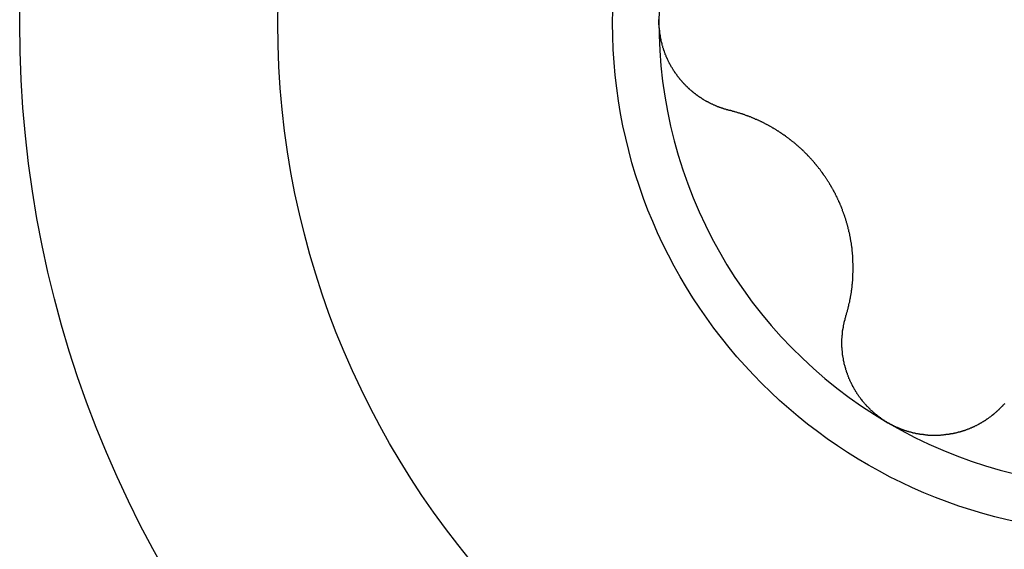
# Model space of a CAD drawing. Extents: x 1107 to 4046, y 937 to 3355.
# Tile 285 of 656: x 1147.21 to 1151.41, y 2060.97 to 2063.23. Entities that reach past the tile are written whole.
import ezdxf

# ---------------------------------------------------------------- set-up
doc = ezdxf.new("R2010")
doc.units = 0
doc.layers.add('KF_VIDA_L___C_RIGHT', color=7, linetype='CONTINUOUS')

# ---------------------------------------------------------------- blocks, each defined once
blk = doc.blocks.new('KF_VIDA_L___C_RIGHT')
at = {"layer": 'KF_VIDA_L___C_RIGHT'}
for points in [[(-436.474, 373.628, 0), (-436.476, 373.628, 0), (-436.478, 373.629, 0), (-436.48, 373.629, 0), (-436.482, 373.63, 0), (-436.484, 373.63, 0), (-436.485, 373.631, 0), (-436.487, 373.631, 0), (-436.489, 373.632, 0), (-436.491, 373.633, 0), (-436.493, 373.633, 0), (-436.495, 373.634, 0), (-436.497, 373.634, 0), (-436.499, 373.635, 0), (-436.501, 373.636, 0), (-436.503, 373.636, 0), (-436.504, 373.637, 0), (-436.506, 373.637, 0), (-436.508, 373.638, 0), (-436.51, 373.639, 0), (-436.512, 373.639, 0), (-436.514, 373.64, 0), (-436.516, 373.641, 0), (-436.518, 373.641, 0), (-436.519, 373.642, 0), (-436.521, 373.643, 0), (-436.523, 373.644, 0), (-436.525, 373.644, 0), (-436.527, 373.645, 0), (-436.529, 373.646, 0), (-436.53, 373.646, 0), (-436.532, 373.647, 0), (-436.534, 373.648, 0), (-436.536, 373.649, 0), (-436.538, 373.65, 0), (-436.54, 373.65, 0), (-436.541, 373.651, 0), (-436.543, 373.652, 0), (-436.545, 373.653, 0), (-436.547, 373.654, 0), (-436.549, 373.655, 0), (-436.55, 373.655, 0), (-436.552, 373.656, 0), (-436.554, 373.657, 0), (-436.556, 373.658, 0), (-436.558, 373.659, 0), (-436.559, 373.66, 0), (-436.561, 373.661, 0), (-436.563, 373.662, 0), (-436.565, 373.663, 0), (-436.566, 373.664, 0), (-436.568, 373.664, 0), (-436.57, 373.665, 0), (-436.572, 373.666, 0), (-436.573, 373.667, 0), (-436.575, 373.668, 0), (-436.577, 373.669, 0), (-436.579, 373.67, 0), (-436.58, 373.671, 0), (-436.582, 373.672, 0), (-436.584, 373.673, 0), (-436.585, 373.674, 0), (-436.587, 373.675, 0), (-436.589, 373.676, 0), (-436.59, 373.677, 0), (-436.592, 373.679, 0), (-436.594, 373.68, 0), (-436.595, 373.681, 0), (-436.597, 373.682, 0), (-436.599, 373.683, 0), (-436.6, 373.684, 0), (-436.602, 373.685, 0), (-436.604, 373.686, 0), (-436.605, 373.687, 0), (-436.607, 373.688, 0), (-436.609, 373.69, 0), (-436.61, 373.691, 0), (-436.612, 373.692, 0), (-436.613, 373.693, 0), (-436.615, 373.694, 0), (-436.617, 373.695, 0), (-436.618, 373.696, 0), (-436.62, 373.698, 0), (-436.621, 373.699, 0), (-436.623, 373.7, 0), (-436.624, 373.701, 0), (-436.626, 373.703, 0), (-436.627, 373.704, 0), (-436.629, 373.705, 0), (-436.63, 373.706, 0), (-436.632, 373.708, 0), (-436.634, 373.709, 0), (-436.635, 373.71, 0), (-436.637, 373.711, 0), (-436.638, 373.713, 0), (-436.64, 373.714, 0), (-436.641, 373.715, 0), (-436.643, 373.717, 0), (-436.644, 373.718, 0), (-436.646, 373.719, 0), (-436.647, 373.721, 0), (-436.649, 373.722, 0), (-436.65, 373.723, 0), (-436.652, 373.725, 0), (-436.653, 373.726, 0), (-436.654, 373.728, 0), (-436.656, 373.729, 0), (-436.657, 373.731, 0), (-436.659, 373.732, 0), (-436.66, 373.733, 0), (-436.662, 373.735, 0), (-436.663, 373.736, 0), (-436.665, 373.738, 0), (-436.666, 373.739, 0), (-436.667, 373.741, 0), (-436.669, 373.742, 0), (-436.67, 373.744, 0), (-436.672, 373.745, 0), (-436.673, 373.747, 0), (-436.674, 373.748, 0), (-436.676, 373.75, 0), (-436.677, 373.752, 0), (-436.678, 373.753, 0), (-436.68, 373.755, 0), (-436.681, 373.756, 0), (-436.683, 373.758, 0), (-436.684, 373.76, 0), (-436.685, 373.761, 0), (-436.687, 373.763, 0), (-436.688, 373.764, 0), (-436.689, 373.766, 0), (-436.69, 373.768, 0), (-436.692, 373.769, 0), (-436.693, 373.771, 0), (-436.694, 373.773, 0), (-436.696, 373.774, 0), (-436.697, 373.776, 0), (-436.698, 373.778, 0), (-436.699, 373.779, 0), (-436.701, 373.781, 0), (-436.702, 373.783, 0), (-436.703, 373.785, 0), (-436.704, 373.786, 0), (-436.705, 373.788, 0), (-436.707, 373.79, 0), (-436.708, 373.792, 0), (-436.709, 373.793, 0), (-436.71, 373.795, 0), (-436.711, 373.797, 0), (-436.713, 373.799, 0), (-436.714, 373.8, 0), (-436.715, 373.802, 0), (-436.716, 373.804, 0), (-436.717, 373.806, 0), (-436.718, 373.808, 0), (-436.719, 373.81, 0), (-436.72, 373.811, 0), (-436.721, 373.813, 0), (-436.723, 373.815, 0), (-436.724, 373.817, 0), (-436.725, 373.819, 0), (-436.726, 373.821, 0), (-436.727, 373.823, 0), (-436.728, 373.824, 0), (-436.729, 373.826, 0), (-436.73, 373.828, 0), (-436.731, 373.83, 0), (-436.732, 373.832, 0), (-436.733, 373.834, 0), (-436.734, 373.836, 0), (-436.735, 373.838, 0), (-436.736, 373.84, 0), (-436.737, 373.842, 0), (-436.737, 373.844, 0), (-436.738, 373.846, 0), (-436.739, 373.848, 0), (-436.74, 373.85, 0), (-436.741, 373.851, 0), (-436.742, 373.853, 0), (-436.743, 373.855, 0), (-436.744, 373.857, 0), (-436.744, 373.859, 0), (-436.745, 373.861, 0), (-436.746, 373.863, 0), (-436.747, 373.865, 0), (-436.748, 373.867, 0), (-436.748, 373.869, 0), (-436.749, 373.871, 0), (-436.75, 373.874, 0), (-436.751, 373.876, 0), (-436.751, 373.878, 0), (-436.752, 373.88, 0), (-436.753, 373.882, 0), (-436.754, 373.884, 0), (-436.754, 373.886, 0), (-436.755, 373.888, 0), (-436.756, 373.89, 0), (-436.756, 373.892, 0), (-436.757, 373.894, 0), (-436.758, 373.896, 0), (-436.758, 373.898, 0), (-436.759, 373.9, 0), (-436.759, 373.902, 0), (-436.76, 373.904, 0), (-436.761, 373.906, 0), (-436.761, 373.909, 0), (-436.762, 373.911, 0), (-436.762, 373.913, 0), (-436.763, 373.915, 0), (-436.763, 373.917, 0), (-436.764, 373.919, 0), (-436.764, 373.921, 0), (-436.765, 373.923, 0), (-436.765, 373.925, 0), (-436.766, 373.927, 0), (-436.766, 373.93, 0), (-436.767, 373.932, 0), (-436.767, 373.934, 0), (-436.767, 373.936, 0), (-436.768, 373.938, 0), (-436.768, 373.94, 0), (-436.769, 373.942, 0), (-436.769, 373.944, 0), (-436.769, 373.947, 0), (-436.77, 373.949, 0), (-436.77, 373.951, 0), (-436.77, 373.953, 0), (-436.771, 373.955, 0), (-436.771, 373.957, 0), (-436.771, 373.959, 0), (-436.772, 373.961, 0), (-436.772, 373.964, 0), (-436.772, 373.966, 0), (-436.772, 373.968, 0), (-436.773, 373.97, 0), (-436.773, 373.972, 0), (-436.773, 373.974, 0), (-436.773, 373.976, 0), (-436.774, 373.978, 0), (-436.774, 373.981, 0), (-436.774, 373.983, 0), (-436.774, 373.985, 0), (-436.774, 373.987, 0), (-436.774, 373.989, 0), (-436.774, 373.991, 0), (-436.775, 373.993, 0), (-436.775, 373.995, 0), (-436.775, 373.998, 0), (-436.775, 374, 0), (-436.775, 374.002, 0), (-436.775, 374.004, 0), (-436.775, 374.006, 0), (-436.775, 374.008, 0), (-436.775, 374.01, 0), (-436.775, 374.012, 0), (-436.775, 374.015, 0)], [(-435.978, 372.754, 0), (-435.977, 372.756, 0), (-435.976, 372.758, 0), (-435.976, 372.76, 0), (-435.975, 372.763, 0), (-435.974, 372.765, 0), (-435.974, 372.767, 0), (-435.973, 372.77, 0), (-435.972, 372.772, 0), (-435.972, 372.774, 0), (-435.971, 372.777, 0), (-435.97, 372.779, 0), (-435.97, 372.781, 0), (-435.969, 372.784, 0), (-435.969, 372.786, 0), (-435.968, 372.788, 0), (-435.967, 372.791, 0), (-435.967, 372.793, 0), (-435.966, 372.795, 0), (-435.966, 372.798, 0), (-435.965, 372.8, 0), (-435.965, 372.802, 0), (-435.964, 372.805, 0), (-435.964, 372.807, 0), (-435.963, 372.809, 0), (-435.962, 372.812, 0), (-435.962, 372.814, 0), (-435.961, 372.816, 0), (-435.961, 372.819, 0), (-435.961, 372.821, 0), (-435.96, 372.824, 0), (-435.96, 372.826, 0), (-435.959, 372.828, 0), (-435.959, 372.831, 0), (-435.958, 372.833, 0), (-435.958, 372.835, 0), (-435.957, 372.838, 0), (-435.957, 372.84, 0), (-435.957, 372.842, 0), (-435.956, 372.845, 0), (-435.956, 372.847, 0), (-435.956, 372.849, 0), (-435.955, 372.852, 0), (-435.955, 372.854, 0), (-435.954, 372.856, 0), (-435.954, 372.859, 0), (-435.954, 372.861, 0), (-435.953, 372.864, 0), (-435.953, 372.866, 0), (-435.953, 372.868, 0), (-435.953, 372.871, 0), (-435.952, 372.873, 0), (-435.952, 372.875, 0), (-435.952, 372.878, 0), (-435.951, 372.88, 0), (-435.951, 372.882, 0), (-435.951, 372.885, 0), (-435.951, 372.887, 0), (-435.95, 372.889, 0), (-435.95, 372.892, 0), (-435.95, 372.894, 0), (-435.95, 372.896, 0), (-435.95, 372.899, 0), (-435.949, 372.901, 0), (-435.949, 372.903, 0), (-435.949, 372.906, 0), (-435.949, 372.908, 0), (-435.949, 372.91, 0), (-435.949, 372.913, 0), (-435.948, 372.915, 0), (-435.948, 372.917, 0), (-435.948, 372.92, 0), (-435.948, 372.922, 0), (-435.948, 372.925, 0), (-435.948, 372.927, 0), (-435.948, 372.929, 0), (-435.948, 372.932, 0), (-435.948, 372.934, 0), (-435.947, 372.937, 0), (-435.947, 372.939, 0), (-435.947, 372.941, 0), (-435.947, 372.944, 0), (-435.947, 372.946, 0), (-435.947, 372.949, 0), (-435.947, 372.951, 0), (-435.947, 372.954, 0), (-435.947, 372.956, 0), (-435.947, 372.958, 0), (-435.947, 372.961, 0), (-435.947, 372.963, 0), (-435.947, 372.966, 0), (-435.947, 372.968, 0), (-435.947, 372.971, 0), (-435.947, 372.973, 0), (-435.947, 372.976, 0), (-435.948, 372.978, 0), (-435.948, 372.981, 0), (-435.948, 372.983, 0), (-435.948, 372.986, 0), (-435.948, 372.988, 0), (-435.948, 372.991, 0), (-435.948, 372.993, 0), (-435.948, 372.996, 0), (-435.948, 372.998, 0), (-435.949, 373.001, 0), (-435.949, 373.003, 0), (-435.949, 373.006, 0), (-435.949, 373.008, 0), (-435.949, 373.011, 0), (-435.95, 373.014, 0), (-435.95, 373.016, 0), (-435.95, 373.019, 0), (-435.95, 373.021, 0), (-435.95, 373.024, 0), (-435.951, 373.026, 0), (-435.951, 373.029, 0), (-435.951, 373.031, 0), (-435.952, 373.034, 0), (-435.952, 373.036, 0), (-435.952, 373.039, 0), (-435.952, 373.042, 0), (-435.953, 373.044, 0), (-435.953, 373.047, 0), (-435.953, 373.049, 0), (-435.954, 373.052, 0), (-435.954, 373.054, 0), (-435.955, 373.057, 0), (-435.955, 373.06, 0), (-435.955, 373.062, 0), (-435.956, 373.065, 0), (-435.956, 373.067, 0), (-435.957, 373.07, 0), (-435.957, 373.073, 0), (-435.957, 373.075, 0), (-435.958, 373.078, 0), (-435.958, 373.08, 0), (-435.959, 373.083, 0), (-435.959, 373.085, 0), (-435.96, 373.088, 0), (-435.96, 373.091, 0), (-435.961, 373.093, 0), (-435.961, 373.096, 0), (-435.962, 373.098, 0), (-435.962, 373.101, 0), (-435.963, 373.103, 0), (-435.963, 373.106, 0), (-435.964, 373.109, 0), (-435.965, 373.111, 0), (-435.965, 373.114, 0), (-435.966, 373.116, 0), (-435.966, 373.119, 0), (-435.967, 373.121, 0), (-435.968, 373.124, 0), (-435.968, 373.127, 0), (-435.969, 373.129, 0), (-435.97, 373.132, 0), (-435.97, 373.134, 0), (-435.971, 373.137, 0), (-435.972, 373.139, 0), (-435.973, 373.142, 0), (-435.973, 373.145, 0), (-435.974, 373.147, 0), (-435.975, 373.15, 0), (-435.975, 373.152, 0), (-435.976, 373.155, 0), (-435.977, 373.157, 0), (-435.978, 373.16, 0), (-435.979, 373.162, 0), (-435.979, 373.165, 0), (-435.98, 373.167, 0), (-435.981, 373.17, 0), (-435.982, 373.172, 0), (-435.983, 373.175, 0), (-435.983, 373.177, 0), (-435.984, 373.18, 0), (-435.985, 373.182, 0), (-435.986, 373.185, 0), (-435.987, 373.187, 0), (-435.988, 373.19, 0), (-435.989, 373.192, 0), (-435.99, 373.195, 0), (-435.991, 373.197, 0), (-435.992, 373.2, 0), (-435.992, 373.202, 0), (-435.993, 373.205, 0), (-435.994, 373.207, 0), (-435.995, 373.21, 0), (-435.996, 373.212, 0), (-435.997, 373.215, 0), (-435.998, 373.217, 0), (-435.999, 373.22, 0), (-436, 373.222, 0), (-436.001, 373.224, 0), (-436.002, 373.227, 0), (-436.003, 373.229, 0), (-436.004, 373.232, 0), (-436.005, 373.234, 0), (-436.006, 373.237, 0), (-436.008, 373.239, 0), (-436.009, 373.241, 0), (-436.01, 373.244, 0), (-436.011, 373.246, 0), (-436.012, 373.248, 0), (-436.013, 373.251, 0), (-436.014, 373.253, 0), (-436.015, 373.256, 0), (-436.016, 373.258, 0), (-436.017, 373.26, 0), (-436.019, 373.263, 0), (-436.02, 373.265, 0), (-436.021, 373.267, 0), (-436.022, 373.27, 0), (-436.023, 373.272, 0), (-436.024, 373.274, 0), (-436.026, 373.276, 0), (-436.027, 373.279, 0), (-436.028, 373.281, 0), (-436.029, 373.283, 0), (-436.03, 373.285, 0), (-436.032, 373.288, 0), (-436.033, 373.29, 0), (-436.034, 373.292, 0), (-436.035, 373.294, 0), (-436.037, 373.297, 0), (-436.038, 373.299, 0), (-436.039, 373.301, 0), (-436.04, 373.303, 0), (-436.042, 373.305, 0), (-436.043, 373.308, 0), (-436.044, 373.31, 0), (-436.046, 373.312, 0), (-436.047, 373.314, 0), (-436.048, 373.316, 0), (-436.05, 373.319, 0), (-436.051, 373.321, 0), (-436.052, 373.323, 0), (-436.054, 373.325, 0), (-436.055, 373.327, 0), (-436.056, 373.33, 0), (-436.058, 373.332, 0), (-436.059, 373.334, 0), (-436.061, 373.336, 0), (-436.062, 373.338, 0), (-436.064, 373.34, 0), (-436.065, 373.343, 0), (-436.067, 373.345, 0), (-436.068, 373.347, 0), (-436.07, 373.349, 0), (-436.071, 373.351, 0), (-436.073, 373.353, 0), (-436.074, 373.356, 0), (-436.076, 373.358, 0), (-436.077, 373.36, 0), (-436.079, 373.362, 0), (-436.08, 373.364, 0), (-436.082, 373.366, 0), (-436.083, 373.368, 0), (-436.085, 373.37, 0), (-436.086, 373.373, 0), (-436.088, 373.375, 0), (-436.09, 373.377, 0), (-436.091, 373.379, 0), (-436.093, 373.381, 0), (-436.095, 373.383, 0), (-436.096, 373.385, 0), (-436.098, 373.387, 0), (-436.099, 373.389, 0), (-436.101, 373.391, 0), (-436.103, 373.393, 0), (-436.104, 373.395, 0), (-436.106, 373.397, 0), (-436.108, 373.399, 0), (-436.11, 373.402, 0), (-436.111, 373.404, 0), (-436.113, 373.406, 0), (-436.115, 373.408, 0), (-436.116, 373.41, 0), (-436.118, 373.412, 0), (-436.12, 373.414, 0), (-436.122, 373.416, 0), (-436.123, 373.418, 0), (-436.125, 373.42, 0), (-436.127, 373.422, 0), (-436.129, 373.423, 0), (-436.131, 373.425, 0), (-436.132, 373.427, 0), (-436.134, 373.429, 0), (-436.136, 373.431, 0), (-436.138, 373.433, 0), (-436.14, 373.435, 0), (-436.141, 373.437, 0), (-436.143, 373.439, 0), (-436.145, 373.441, 0), (-436.147, 373.443, 0), (-436.149, 373.445, 0), (-436.151, 373.446, 0), (-436.153, 373.448, 0), (-436.155, 373.45, 0), (-436.156, 373.452, 0), (-436.158, 373.454, 0), (-436.16, 373.456, 0), (-436.162, 373.458, 0), (-436.164, 373.459, 0), (-436.166, 373.461, 0), (-436.168, 373.463, 0), (-436.17, 373.465, 0), (-436.172, 373.467, 0), (-436.174, 373.468, 0), (-436.176, 373.47, 0), (-436.178, 373.472, 0), (-436.18, 373.474, 0), (-436.182, 373.475, 0), (-436.184, 373.477, 0), (-436.185, 373.479, 0), (-436.187, 373.48, 0), (-436.189, 373.482, 0), (-436.191, 373.484, 0), (-436.193, 373.486, 0), (-436.195, 373.487, 0), (-436.197, 373.489, 0), (-436.199, 373.491, 0), (-436.201, 373.492, 0), (-436.204, 373.494, 0), (-436.206, 373.495, 0), (-436.208, 373.497, 0), (-436.21, 373.499, 0), (-436.212, 373.5, 0), (-436.214, 373.502, 0), (-436.216, 373.503, 0), (-436.218, 373.505, 0), (-436.22, 373.507, 0), (-436.222, 373.508, 0), (-436.224, 373.51, 0), (-436.226, 373.511, 0), (-436.228, 373.513, 0), (-436.23, 373.514, 0), (-436.232, 373.516, 0), (-436.234, 373.517, 0), (-436.236, 373.519, 0), (-436.238, 373.52, 0), (-436.24, 373.522, 0), (-436.243, 373.523, 0), (-436.245, 373.525, 0), (-436.247, 373.526, 0), (-436.249, 373.527, 0), (-436.251, 373.529, 0), (-436.253, 373.53, 0), (-436.255, 373.532, 0), (-436.257, 373.533, 0), (-436.259, 373.534, 0), (-436.261, 373.536, 0), (-436.263, 373.537, 0), (-436.266, 373.539, 0), (-436.268, 373.54, 0), (-436.27, 373.541, 0), (-436.272, 373.543, 0), (-436.274, 373.544, 0), (-436.276, 373.545, 0), (-436.278, 373.546, 0), (-436.28, 373.548, 0), (-436.282, 373.549, 0), (-436.285, 373.55, 0), (-436.287, 373.552, 0), (-436.289, 373.553, 0), (-436.291, 373.554, 0), (-436.293, 373.555, 0), (-436.295, 373.556, 0), (-436.297, 373.558, 0), (-436.299, 373.559, 0), (-436.301, 373.56, 0), (-436.303, 373.561, 0), (-436.306, 373.562, 0), (-436.308, 373.564, 0), (-436.31, 373.565, 0), (-436.312, 373.566, 0), (-436.314, 373.567, 0), (-436.316, 373.568, 0), (-436.318, 373.569, 0), (-436.32, 373.57, 0), (-436.322, 373.571, 0), (-436.324, 373.572, 0), (-436.327, 373.573, 0), (-436.329, 373.575, 0), (-436.331, 373.576, 0), (-436.333, 373.577, 0), (-436.335, 373.578, 0), (-436.337, 373.579, 0), (-436.339, 373.58, 0), (-436.341, 373.581, 0), (-436.343, 373.582, 0), (-436.346, 373.583, 0), (-436.348, 373.584, 0), (-436.35, 373.585, 0), (-436.352, 373.586, 0), (-436.354, 373.587, 0), (-436.356, 373.588, 0), (-436.358, 373.589, 0), (-436.361, 373.589, 0), (-436.363, 373.59, 0), (-436.365, 373.591, 0), (-436.367, 373.592, 0), (-436.369, 373.593, 0), (-436.371, 373.594, 0), (-436.374, 373.595, 0), (-436.376, 373.596, 0), (-436.378, 373.597, 0), (-436.38, 373.598, 0), (-436.382, 373.599, 0), (-436.385, 373.6, 0), (-436.387, 373.6, 0), (-436.389, 373.601, 0), (-436.391, 373.602, 0), (-436.394, 373.603, 0), (-436.396, 373.604, 0), (-436.398, 373.605, 0), (-436.4, 373.605, 0), (-436.403, 373.606, 0), (-436.405, 373.607, 0), (-436.407, 373.608, 0), (-436.409, 373.609, 0), (-436.412, 373.61, 0), (-436.414, 373.61, 0), (-436.416, 373.611, 0), (-436.418, 373.612, 0), (-436.421, 373.613, 0), (-436.423, 373.613, 0), (-436.425, 373.614, 0), (-436.428, 373.615, 0), (-436.43, 373.616, 0), (-436.432, 373.616, 0), (-436.434, 373.617, 0), (-436.437, 373.618, 0), (-436.439, 373.618, 0), (-436.441, 373.619, 0), (-436.444, 373.62, 0), (-436.446, 373.62, 0), (-436.448, 373.621, 0), (-436.451, 373.622, 0), (-436.453, 373.622, 0), (-436.455, 373.623, 0), (-436.458, 373.624, 0), (-436.46, 373.624, 0), (-436.462, 373.625, 0), (-436.465, 373.626, 0), (-436.467, 373.626, 0), (-436.469, 373.627, 0), (-436.472, 373.627, 0), (-436.474, 373.628, 0)], [(-435.8, 372.297, 0), (-435.802, 372.298, 0), (-435.804, 372.299, 0), (-435.805, 372.3, 0), (-435.807, 372.301, 0), (-435.809, 372.302, 0), (-435.811, 372.304, 0), (-435.813, 372.305, 0), (-435.814, 372.306, 0), (-435.816, 372.307, 0), (-435.818, 372.308, 0), (-435.82, 372.309, 0), (-435.822, 372.311, 0), (-435.823, 372.312, 0), (-435.825, 372.313, 0), (-435.827, 372.314, 0), (-435.829, 372.315, 0), (-435.83, 372.317, 0), (-435.832, 372.318, 0), (-435.834, 372.319, 0), (-435.835, 372.32, 0), (-435.837, 372.322, 0), (-435.839, 372.323, 0), (-435.841, 372.324, 0), (-435.842, 372.326, 0), (-435.844, 372.327, 0), (-435.846, 372.328, 0), (-435.847, 372.33, 0), (-435.849, 372.331, 0), (-435.851, 372.332, 0), (-435.852, 372.334, 0), (-435.854, 372.335, 0), (-435.856, 372.337, 0), (-435.857, 372.338, 0), (-435.859, 372.339, 0), (-435.86, 372.341, 0), (-435.862, 372.342, 0), (-435.864, 372.344, 0), (-435.865, 372.345, 0), (-435.867, 372.347, 0), (-435.868, 372.348, 0), (-435.87, 372.349, 0), (-435.872, 372.351, 0), (-435.873, 372.352, 0), (-435.875, 372.354, 0), (-435.876, 372.355, 0), (-435.878, 372.357, 0), (-435.879, 372.358, 0), (-435.881, 372.36, 0), (-435.882, 372.362, 0), (-435.884, 372.363, 0), (-435.885, 372.365, 0), (-435.887, 372.366, 0), (-435.888, 372.368, 0), (-435.89, 372.369, 0), (-435.891, 372.371, 0), (-435.893, 372.373, 0), (-435.894, 372.374, 0), (-435.896, 372.376, 0), (-435.897, 372.377, 0), (-435.899, 372.379, 0), (-435.9, 372.381, 0), (-435.901, 372.382, 0), (-435.903, 372.384, 0), (-435.904, 372.386, 0), (-435.906, 372.387, 0), (-435.907, 372.389, 0), (-435.908, 372.391, 0), (-435.91, 372.392, 0), (-435.911, 372.394, 0), (-435.912, 372.396, 0), (-435.914, 372.397, 0), (-435.915, 372.399, 0), (-435.916, 372.401, 0), (-435.918, 372.403, 0), (-435.919, 372.404, 0), (-435.92, 372.406, 0), (-435.921, 372.408, 0), (-435.923, 372.41, 0), (-435.924, 372.411, 0), (-435.925, 372.413, 0), (-435.926, 372.415, 0), (-435.928, 372.417, 0), (-435.929, 372.418, 0), (-435.93, 372.42, 0), (-435.931, 372.422, 0), (-435.932, 372.424, 0), (-435.933, 372.426, 0), (-435.935, 372.428, 0), (-435.936, 372.429, 0), (-435.937, 372.431, 0), (-435.938, 372.433, 0), (-435.939, 372.435, 0), (-435.94, 372.437, 0), (-435.941, 372.439, 0), (-435.942, 372.44, 0), (-435.943, 372.442, 0), (-435.944, 372.444, 0), (-435.945, 372.446, 0), (-435.946, 372.448, 0), (-435.948, 372.45, 0), (-435.949, 372.452, 0), (-435.95, 372.454, 0), (-435.95, 372.455, 0), (-435.951, 372.457, 0), (-435.952, 372.459, 0), (-435.953, 372.461, 0), (-435.954, 372.463, 0), (-435.955, 372.465, 0), (-435.956, 372.467, 0), (-435.957, 372.469, 0), (-435.958, 372.471, 0), (-435.959, 372.473, 0), (-435.96, 372.475, 0), (-435.961, 372.477, 0), (-435.961, 372.478, 0), (-435.962, 372.48, 0), (-435.963, 372.482, 0), (-435.964, 372.484, 0), (-435.965, 372.486, 0), (-435.966, 372.488, 0), (-435.966, 372.49, 0), (-435.967, 372.492, 0), (-435.968, 372.494, 0), (-435.969, 372.496, 0), (-435.969, 372.498, 0), (-435.97, 372.5, 0), (-435.971, 372.502, 0), (-435.972, 372.504, 0), (-435.972, 372.506, 0), (-435.973, 372.508, 0), (-435.974, 372.51, 0), (-435.974, 372.512, 0), (-435.975, 372.514, 0), (-435.976, 372.516, 0), (-435.976, 372.518, 0), (-435.977, 372.52, 0), (-435.978, 372.522, 0), (-435.978, 372.524, 0), (-435.979, 372.526, 0), (-435.979, 372.528, 0), (-435.98, 372.53, 0), (-435.98, 372.532, 0), (-435.981, 372.534, 0), (-435.982, 372.536, 0), (-435.982, 372.538, 0), (-435.983, 372.539, 0), (-435.983, 372.541, 0), (-435.984, 372.543, 0), (-435.984, 372.545, 0), (-435.985, 372.547, 0), (-435.985, 372.549, 0), (-435.985, 372.551, 0), (-435.986, 372.553, 0), (-435.986, 372.555, 0), (-435.987, 372.557, 0), (-435.987, 372.559, 0), (-435.988, 372.561, 0), (-435.988, 372.563, 0), (-435.988, 372.565, 0), (-435.989, 372.567, 0), (-435.989, 372.569, 0), (-435.989, 372.571, 0), (-435.99, 372.573, 0), (-435.99, 372.575, 0), (-435.99, 372.577, 0), (-435.991, 372.579, 0), (-435.991, 372.581, 0), (-435.991, 372.583, 0), (-435.992, 372.585, 0), (-435.992, 372.587, 0), (-435.992, 372.589, 0), (-435.992, 372.591, 0), (-435.992, 372.593, 0), (-435.993, 372.595, 0), (-435.993, 372.597, 0), (-435.993, 372.599, 0), (-435.993, 372.6, 0), (-435.993, 372.602, 0), (-435.994, 372.604, 0), (-435.994, 372.606, 0), (-435.994, 372.608, 0), (-435.994, 372.61, 0), (-435.994, 372.612, 0), (-435.994, 372.614, 0), (-435.994, 372.616, 0), (-435.995, 372.618, 0), (-435.995, 372.62, 0), (-435.995, 372.622, 0), (-435.995, 372.624, 0), (-435.995, 372.626, 0), (-435.995, 372.628, 0), (-435.995, 372.63, 0), (-435.995, 372.632, 0), (-435.995, 372.634, 0), (-435.995, 372.636, 0), (-435.995, 372.638, 0), (-435.995, 372.64, 0), (-435.995, 372.642, 0), (-435.995, 372.644, 0), (-435.995, 372.646, 0), (-435.995, 372.648, 0), (-435.995, 372.65, 0), (-435.995, 372.652, 0), (-435.995, 372.654, 0), (-435.995, 372.656, 0), (-435.994, 372.658, 0), (-435.994, 372.66, 0), (-435.994, 372.662, 0), (-435.994, 372.664, 0), (-435.994, 372.666, 0), (-435.994, 372.668, 0), (-435.994, 372.67, 0), (-435.993, 372.672, 0), (-435.993, 372.674, 0), (-435.993, 372.676, 0), (-435.993, 372.678, 0), (-435.993, 372.68, 0), (-435.992, 372.682, 0), (-435.992, 372.684, 0), (-435.992, 372.686, 0), (-435.992, 372.688, 0), (-435.992, 372.69, 0), (-435.991, 372.692, 0), (-435.991, 372.694, 0), (-435.991, 372.695, 0), (-435.99, 372.697, 0), (-435.99, 372.699, 0), (-435.99, 372.701, 0), (-435.989, 372.703, 0), (-435.989, 372.705, 0), (-435.989, 372.707, 0), (-435.988, 372.709, 0), (-435.988, 372.711, 0), (-435.988, 372.713, 0), (-435.987, 372.715, 0), (-435.987, 372.717, 0), (-435.987, 372.719, 0), (-435.986, 372.721, 0), (-435.986, 372.723, 0), (-435.985, 372.725, 0), (-435.985, 372.727, 0), (-435.984, 372.729, 0), (-435.984, 372.731, 0), (-435.983, 372.733, 0), (-435.983, 372.734, 0), (-435.982, 372.736, 0), (-435.982, 372.738, 0), (-435.981, 372.74, 0), (-435.981, 372.742, 0), (-435.98, 372.744, 0), (-435.98, 372.746, 0), (-435.979, 372.748, 0), (-435.979, 372.75, 0), (-435.978, 372.752, 0), (-435.978, 372.754, 0)], [(-435.301, 372.378, 0), (-435.303, 372.376, 0), (-435.305, 372.375, 0), (-435.306, 372.373, 0), (-435.308, 372.371, 0), (-435.31, 372.37, 0), (-435.311, 372.368, 0), (-435.313, 372.366, 0), (-435.315, 372.364, 0)], [(-435.315, 372.364, 0), (-435.316, 372.363, 0), (-435.318, 372.361, 0), (-435.319, 372.36, 0), (-435.32, 372.359, 0), (-435.322, 372.357, 0), (-435.323, 372.356, 0), (-435.325, 372.354, 0), (-435.326, 372.353, 0), (-435.327, 372.352, 0), (-435.329, 372.35, 0), (-435.33, 372.349, 0), (-435.332, 372.348, 0), (-435.333, 372.346, 0), (-435.335, 372.345, 0), (-435.336, 372.344, 0), (-435.338, 372.342, 0), (-435.339, 372.341, 0), (-435.341, 372.34, 0), (-435.342, 372.338, 0), (-435.344, 372.337, 0), (-435.345, 372.336, 0), (-435.347, 372.335, 0), (-435.348, 372.333, 0), (-435.35, 372.332, 0), (-435.351, 372.331, 0), (-435.353, 372.33, 0), (-435.354, 372.328, 0), (-435.356, 372.327, 0), (-435.358, 372.326, 0), (-435.359, 372.325, 0), (-435.361, 372.323, 0), (-435.362, 372.322, 0), (-435.364, 372.321, 0), (-435.365, 372.32, 0), (-435.367, 372.319, 0), (-435.369, 372.317, 0), (-435.37, 372.316, 0), (-435.372, 372.315, 0), (-435.374, 372.314, 0), (-435.375, 372.313, 0), (-435.377, 372.312, 0), (-435.378, 372.311, 0), (-435.38, 372.31, 0), (-435.382, 372.308, 0), (-435.383, 372.307, 0), (-435.385, 372.306, 0), (-435.387, 372.305, 0), (-435.388, 372.304, 0), (-435.39, 372.303, 0), (-435.392, 372.302, 0), (-435.393, 372.301, 0), (-435.395, 372.3, 0), (-435.397, 372.299, 0), (-435.399, 372.298, 0), (-435.4, 372.297, 0), (-435.402, 372.296, 0), (-435.404, 372.295, 0), (-435.405, 372.294, 0), (-435.407, 372.293, 0), (-435.409, 372.292, 0), (-435.411, 372.291, 0), (-435.412, 372.29, 0), (-435.414, 372.289, 0), (-435.416, 372.288, 0), (-435.418, 372.287, 0), (-435.419, 372.286, 0), (-435.421, 372.285, 0), (-435.423, 372.284, 0), (-435.425, 372.284, 0), (-435.426, 372.283, 0), (-435.428, 372.282, 0), (-435.43, 372.281, 0), (-435.432, 372.28, 0), (-435.434, 372.279, 0), (-435.435, 372.278, 0), (-435.437, 372.278, 0), (-435.439, 372.277, 0), (-435.441, 372.276, 0), (-435.443, 372.275, 0), (-435.444, 372.274, 0), (-435.446, 372.274, 0), (-435.448, 372.273, 0), (-435.45, 372.272, 0), (-435.452, 372.271, 0), (-435.453, 372.271, 0), (-435.455, 372.27, 0), (-435.457, 372.269, 0), (-435.459, 372.269, 0), (-435.461, 372.268, 0), (-435.463, 372.267, 0), (-435.465, 372.266, 0), (-435.466, 372.266, 0), (-435.468, 372.265, 0), (-435.47, 372.264, 0), (-435.472, 372.264, 0), (-435.474, 372.263, 0), (-435.476, 372.263, 0), (-435.478, 372.262, 0), (-435.48, 372.261, 0), (-435.482, 372.261, 0), (-435.484, 372.26, 0), (-435.486, 372.26, 0), (-435.487, 372.259, 0), (-435.489, 372.258, 0), (-435.491, 372.258, 0), (-435.493, 372.257, 0), (-435.495, 372.257, 0), (-435.497, 372.256, 0), (-435.499, 372.256, 0), (-435.501, 372.255, 0), (-435.503, 372.255, 0), (-435.505, 372.254, 0), (-435.507, 372.254, 0), (-435.509, 372.253, 0), (-435.511, 372.253, 0), (-435.513, 372.252, 0), (-435.515, 372.252, 0), (-435.517, 372.251, 0), (-435.519, 372.251, 0), (-435.521, 372.251, 0), (-435.523, 372.25, 0), (-435.525, 372.25, 0), (-435.527, 372.249, 0), (-435.53, 372.249, 0), (-435.532, 372.249, 0), (-435.534, 372.248, 0), (-435.536, 372.248, 0), (-435.538, 372.248, 0), (-435.54, 372.247, 0), (-435.542, 372.247, 0), (-435.544, 372.247, 0), (-435.546, 372.246, 0), (-435.548, 372.246, 0), (-435.55, 372.246, 0), (-435.552, 372.246, 0), (-435.554, 372.245, 0), (-435.557, 372.245, 0), (-435.559, 372.245, 0), (-435.561, 372.245, 0), (-435.563, 372.244, 0), (-435.565, 372.244, 0), (-435.567, 372.244, 0), (-435.569, 372.244, 0), (-435.571, 372.244, 0), (-435.573, 372.244, 0), (-435.576, 372.243, 0), (-435.578, 372.243, 0), (-435.58, 372.243, 0), (-435.582, 372.243, 0), (-435.584, 372.243, 0), (-435.586, 372.243, 0), (-435.588, 372.243, 0), (-435.59, 372.243, 0), (-435.593, 372.243, 0), (-435.595, 372.243, 0), (-435.597, 372.243, 0), (-435.599, 372.243, 0), (-435.601, 372.243, 0), (-435.603, 372.243, 0), (-435.605, 372.243, 0), (-435.608, 372.243, 0), (-435.61, 372.243, 0), (-435.612, 372.243, 0), (-435.614, 372.243, 0), (-435.616, 372.243, 0), (-435.618, 372.243, 0), (-435.62, 372.243, 0), (-435.623, 372.243, 0), (-435.625, 372.243, 0), (-435.627, 372.243, 0), (-435.629, 372.244, 0), (-435.631, 372.244, 0), (-435.633, 372.244, 0), (-435.635, 372.244, 0), (-435.638, 372.244, 0), (-435.64, 372.245, 0), (-435.642, 372.245, 0), (-435.644, 372.245, 0), (-435.646, 372.245, 0), (-435.648, 372.246, 0), (-435.65, 372.246, 0), (-435.653, 372.246, 0), (-435.655, 372.246, 0), (-435.657, 372.247, 0), (-435.659, 372.247, 0), (-435.661, 372.247, 0), (-435.663, 372.248, 0), (-435.665, 372.248, 0), (-435.668, 372.248, 0), (-435.67, 372.249, 0), (-435.672, 372.249, 0), (-435.674, 372.25, 0), (-435.676, 372.25, 0), (-435.678, 372.25, 0), (-435.68, 372.251, 0), (-435.682, 372.251, 0), (-435.685, 372.252, 0), (-435.687, 372.252, 0), (-435.689, 372.253, 0), (-435.691, 372.253, 0), (-435.693, 372.254, 0), (-435.695, 372.254, 0), (-435.697, 372.255, 0), (-435.699, 372.255, 0), (-435.701, 372.256, 0), (-435.703, 372.256, 0), (-435.706, 372.257, 0), (-435.708, 372.258, 0), (-435.71, 372.258, 0), (-435.712, 372.259, 0), (-435.714, 372.259, 0), (-435.716, 372.26, 0), (-435.718, 372.261, 0), (-435.72, 372.261, 0), (-435.722, 372.262, 0), (-435.724, 372.263, 0), (-435.726, 372.263, 0), (-435.728, 372.264, 0), (-435.73, 372.265, 0), (-435.732, 372.265, 0), (-435.734, 372.266, 0), (-435.736, 372.267, 0), (-435.738, 372.268, 0), (-435.74, 372.268, 0), (-435.742, 372.269, 0), (-435.744, 372.27, 0), (-435.746, 372.271, 0), (-435.748, 372.272, 0), (-435.75, 372.272, 0), (-435.752, 372.273, 0), (-435.754, 372.274, 0), (-435.756, 372.275, 0), (-435.758, 372.276, 0), (-435.76, 372.277, 0), (-435.762, 372.277, 0), (-435.764, 372.278, 0), (-435.766, 372.279, 0), (-435.768, 372.28, 0), (-435.77, 372.281, 0), (-435.772, 372.282, 0), (-435.774, 372.283, 0), (-435.776, 372.284, 0), (-435.778, 372.285, 0), (-435.78, 372.286, 0), (-435.781, 372.287, 0), (-435.783, 372.288, 0), (-435.785, 372.289, 0), (-435.787, 372.29, 0), (-435.789, 372.291, 0), (-435.791, 372.292, 0), (-435.793, 372.293, 0), (-435.795, 372.294, 0), (-435.796, 372.295, 0), (-435.798, 372.296, 0), (-435.8, 372.297, 0)]]:
    blk.add_polyline3d(points, dxfattribs=at)
for radius in [4.7, 3.6, 2.1725]:
    blk.add_circle((-434.8, 374), radius, dxfattribs=at)
for start, end in [(119.5788, 179.5788), (179.5788, 239.5788), (239.5788, 299.5788)]:
    blk.add_arc((-434.8, 374), 1.975, start, end, dxfattribs=at)

msp = doc.modelspace()

# ---------------------------------------------------------------- block references
at = {"layer": 'KF_VIDA_L___C_RIGHT'}
msp.add_blockref('KF_VIDA_L___C_RIGHT', (1586.7097, 1689.2132), dxfattribs=at)

doc.saveas('drawing.dxf')
